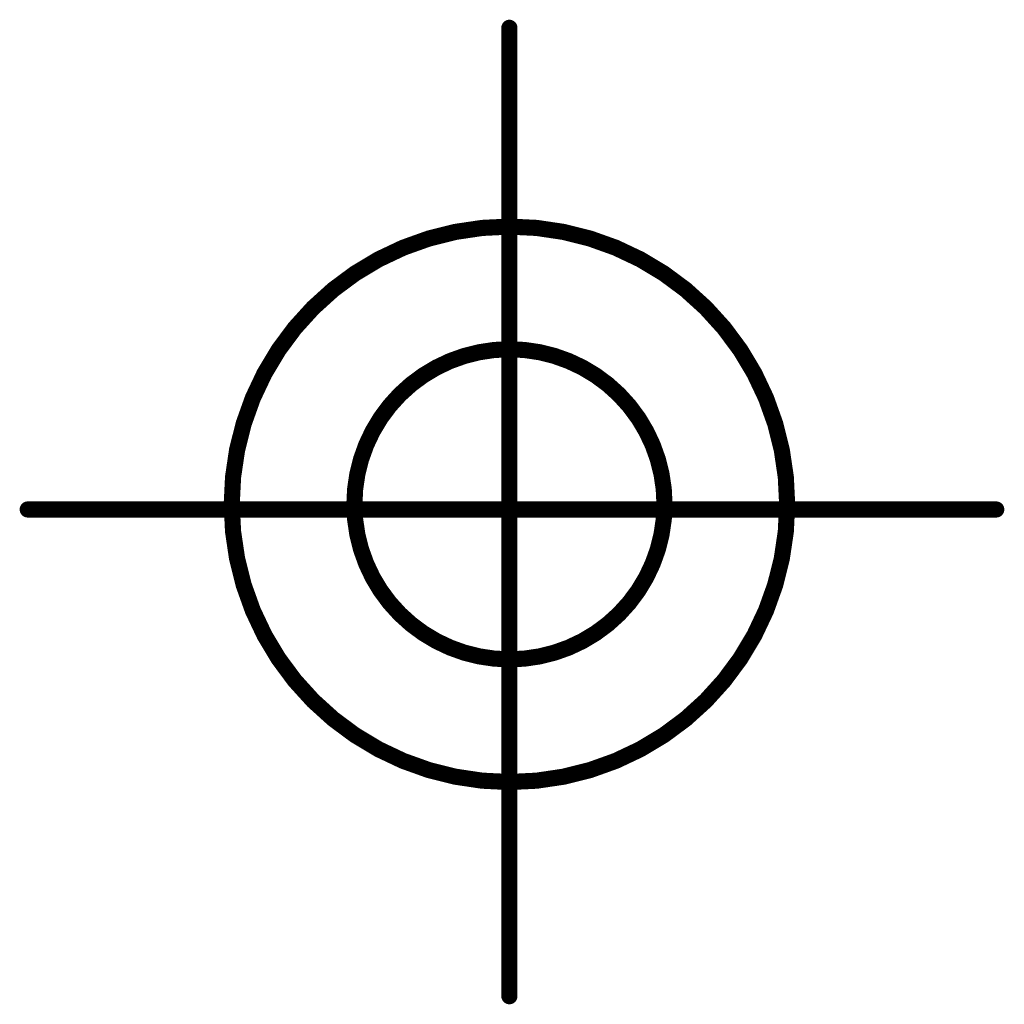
# Model space of a CAD drawing. Header units: millimetres. Extents: x 138 to 555, y 26 to 334.
# Tile 695 of 713: x 381 to 393, y 44 to 57. Entities that reach past the tile are written whole.
import ezdxf

# ---------------------------------------------------------------- set-up
doc = ezdxf.new("R2010")
doc.units = ezdxf.units.MM
doc.layers.add('Mechanical2', color=216, linetype='Continuous')
doc.layers.add('MultiLayer', color=9, linetype='Continuous')

msp = doc.modelspace()

# ---------------------------------------------------------------- linework, layer by layer
at = {"layer": 'Mechanical2', "const_width": 0.2}
for points in [[(386.82, 44.475), (386.82, 56.476)], [(380.851, 50.507), (392.853, 50.507)]]:
    msp.add_lwpolyline(points, dxfattribs=at)
at = {"layer": 'Mechanical2'}
for points, const_width in [([(386.77, 56.476, 1), (386.87, 56.476, 1)], 0.1), ([(390.262, 50.571, 1), (383.379, 50.571, 1)], 0.2), ([(388.742, 50.571, 1), (384.899, 50.571, 1)], 0.2), ([(383.329, 50.571, 1), (383.429, 50.571, 1)], 0.1), ([(384.849, 50.571, 1), (384.949, 50.571, 1)], 0.1), ([(388.692, 50.571, 1), (388.792, 50.571, 1)], 0.1), ([(390.212, 50.571, 1), (390.312, 50.571, 1)], 0.1), ([(380.801, 50.507, 1), (380.901, 50.507, 1)], 0.1), ([(392.803, 50.507, 1), (392.903, 50.507, 1)], 0.1), ([(386.77, 44.475, 1), (386.87, 44.475, 1)], 0.1)]:
    msp.add_lwpolyline(points, format="xyb", close=True, dxfattribs=dict(at, const_width=const_width))
at = {"layer": 'MultiLayer', "const_width": 0.2}
for points in [[(386.82, 44.475), (386.82, 56.476)], [(380.851, 50.507), (392.853, 50.507)]]:
    msp.add_lwpolyline(points, dxfattribs=at)
at = {"layer": 'MultiLayer'}
for points, const_width in [([(386.77, 56.476, 1), (386.87, 56.476, 1)], 0.1), ([(390.262, 50.571, 1), (383.379, 50.571, 1)], 0.2), ([(388.742, 50.571, 1), (384.899, 50.571, 1)], 0.2), ([(383.329, 50.571, 1), (383.429, 50.571, 1)], 0.1), ([(384.849, 50.571, 1), (384.949, 50.571, 1)], 0.1), ([(388.692, 50.571, 1), (388.792, 50.571, 1)], 0.1), ([(390.212, 50.571, 1), (390.312, 50.571, 1)], 0.1), ([(380.801, 50.507, 1), (380.901, 50.507, 1)], 0.1), ([(392.803, 50.507, 1), (392.903, 50.507, 1)], 0.1), ([(386.77, 44.475, 1), (386.87, 44.475, 1)], 0.1)]:
    msp.add_lwpolyline(points, format="xyb", close=True, dxfattribs=dict(at, const_width=const_width))

doc.saveas('drawing.dxf')
